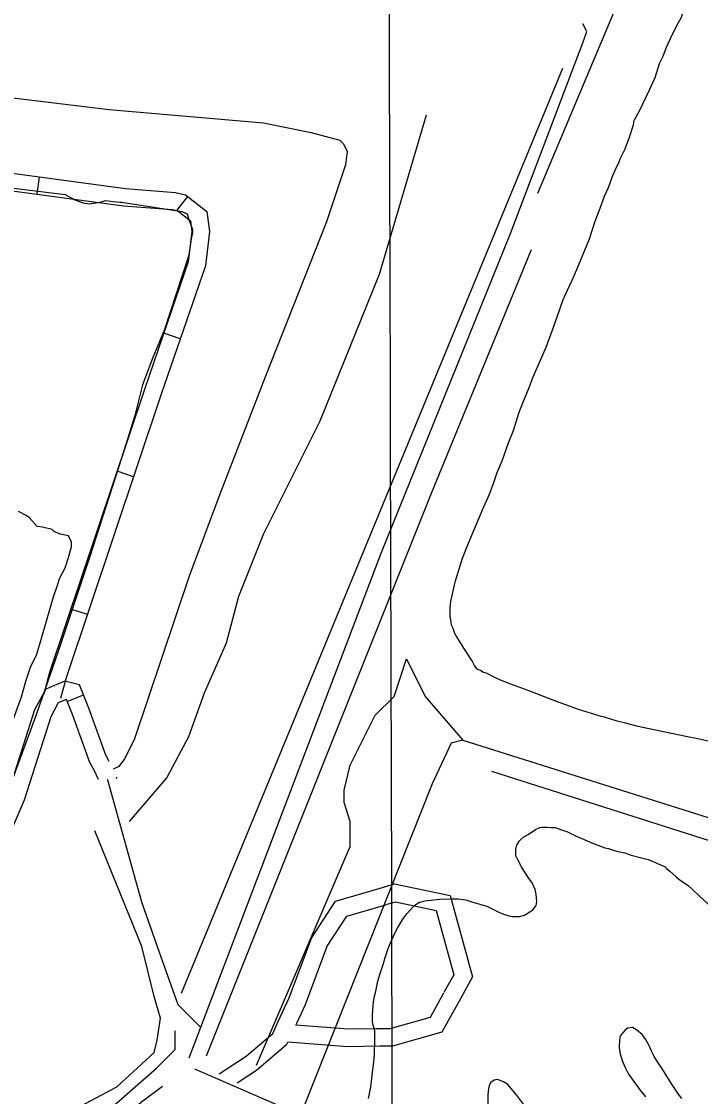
# Model space of a CAD drawing. Extents: x 3355677 to 3393573, y 612928 to 638357.
# Drawn here: x 3374925 to 3376092, y 633662 to 635510 of the extents above; entities that cross this region are included whole.
import ezdxf

# ---------------------------------------------------------------- set-up
doc = ezdxf.new("R2010")
doc.units = 0
for name, color, linetype in [('V-GRID-MAJR', 7, 'Continuous'), ('V-ROAD-CNTR', 7, 'Continuous'), ('V-SITE-VEGE', 7, 'Continuous'), ('V-TOPO-SHOR', 7, 'Continuous')]:
    doc.layers.add(name, color=color, linetype=linetype)

msp = doc.modelspace()

# ---------------------------------------------------------------- linework, layer by layer
at = {"layer": 'V-GRID-MAJR'}
msp.add_spline([(3375602.364, 618353.419), (3375586.505, 624411.208), (3375570.636, 630472.464), (3375554.767, 636533.743), (3375554.758, 636537.187)], degree=3, dxfattribs=at)
at = {"layer": 'V-ROAD-CNTR'}
for p, q in [((3374955.2860515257, 635242.6232872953), (3374951.2685146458, 635212.8935143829)), ((3375210.2708345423, 635209.0609886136), (3375191.852616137, 635185.3804220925)), ((3375198.013879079, 634964.0714684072), (3375169.6392149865, 634973.8120247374)), ((3375117.8551270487, 634727.3818087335), (3375089.4137738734, 634736.92588698)), ((3375038.3211416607, 634490.3705322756), (3375009.879788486, 634499.9146105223)), ((3375003.8687246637, 634341.3013808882), (3375031.72302539, 634352.4431011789)), ((3375057.6719677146, 634207.1305786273), (3375049.8258269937, 634223.1901804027)), ((3375087.6719677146, 634208.4792348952), (3375089.4043357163, 634211.093708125))]:
    msp.add_line(p, q, dxfattribs=at)
for points in [[(3374230.82418501, 635613.8443689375), (3374251.397906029, 635603.5575084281), (3374339.742127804, 635554.4773852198), (3374418.2703249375, 635508.6692702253), (3374493.526513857, 635469.4051716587), (3374539.334628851, 635453.0451305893), (3374627.678850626, 635423.5970566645), (3374761.8311873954, 635397.4209909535), (3374833.8153681, 635387.6049663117), (3375075.943975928, 635358.1568923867), (3375340.9766412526, 635335.2528348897), (3375422.7768465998, 635318.8927938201), (3375471.8569698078, 635305.8047609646), (3375478.4009862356, 635299.2607445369), (3375484.945002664, 635286.1727116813), (3375481.6729944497, 635263.2686541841), (3375448.9529123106, 635165.1084077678), (3375344.248649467, 634900.0757424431), (3375265.7204523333, 634697.2112331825), (3375213.3683209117, 634556.5148799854), (3375118.4800827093, 634275.1221735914), (3375102.1200416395, 634242.4020914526), (3375092.304016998, 634229.3140585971), (3375082.6961317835, 634224.51011599)], [(3375212.9857724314, 633729.0082755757), (3375543.023148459, 634595.7789785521), (3375765.5197070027, 635145.4763584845), (3375889.856019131, 635472.677179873), (3375896.4000355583, 635492.3092291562), (3375889.856019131, 635505.3972620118)], [(3373725.2598007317, 634208.9439319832), (3373709.6045835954, 634216.7715405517), (3373709.6045835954, 634432.1785678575), (3373709.6045835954, 634578.5765323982), (3373683.500419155, 634810.2509918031), (3373663.882830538, 635039.1228590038), (3373637.134713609, 635236.3902213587), (3373646.573829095, 635255.2684523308), (3373668.9917530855, 635281.4226969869), (3373706.0270578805, 635303.6438798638), (3373987.5611231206, 635359.9506929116), (3374070.5392482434, 635366.5889429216), (3374153.2637238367, 635369.8979219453), (3374230.1278266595, 635366.5560044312), (3374862.2979497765, 635255.1892469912), (3375103.7009582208, 635222.567218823), (3375189.6035116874, 635215.9593300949), (3375206.990077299, 635211.6126886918), (3375243.8418770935, 635182.9501777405), (3375248.1102603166, 635148.8031119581), (3375241.1657446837, 635089.7747290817), (3375165.404339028, 634869.0784604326), (3375001.957689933, 634382.007446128), (3374992.2551868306, 634346.4316014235)], [(3373739.6045835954, 634237.4653276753), (3373739.6045835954, 634432.1785678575), (3373739.6045835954, 634580.2613425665), (3373713.3566166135, 634813.2120495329), (3373693.710106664, 635042.4213322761), (3373668.106092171, 635231.250939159), (3373671.755009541, 635238.5487738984), (3373688.601184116, 635258.2026442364), (3373717.006043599, 635275.245559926), (3373991.7133747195, 635330.1870261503), (3374072.335660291, 635336.6368089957), (3374153.2115953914, 635339.8718464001), (3374226.8598704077, 635336.6697474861), (3374857.684917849, 635225.5399463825), (3375100.53912506, 635192.7218102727), (3375184.7809987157, 635186.2416661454), (3375193.570498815, 635184.0442911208), (3375215.6148468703, 635166.8986870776), (3375217.8904800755, 635148.693621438), (3375211.746962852, 635096.4737250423), (3375136.9959906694, 634878.7208930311), (3374973.241818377, 634390.7334595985), (3374963.3122721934, 634354.3251235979)], [(3375076.050545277, 634237.759468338), (3375070.013960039, 634248.6253217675), (3375040.8883659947, 634329.5297496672), (3375024.854526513, 634369.6143483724), (3374999.4235609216, 634375.9720897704), (3374967.1616840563, 634362.1455711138), (3374947.583937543, 634326.9056273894), (3374901.542073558, 634182.202626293), (3374862.6377804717, 634091.4259424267), (3374827.8466056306, 634015.5179245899), (3374816.9424537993, 634004.6137727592)], [(3375049.8258269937, 634223.1901804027), (3375042.609893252, 634236.1788611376), (3375012.8393394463, 634318.8748439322), (3375002.697113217, 634344.2304095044), (3375001.952013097, 634344.4166845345), (3374988.4057749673, 634338.6111539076), (3374975.2634393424, 634314.9549497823), (3374929.6890733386, 634171.7212280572), (3374890.0651692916, 634079.2654519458), (3374852.8721634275, 633998.117075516), (3374823.668530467, 633968.9134425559), (3374794.9920650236, 633968.9134425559), (3374751.365334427, 633966.3471642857)], [(3375072.6719677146, 634207.1305786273), (3375072.6719677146, 634206.4100010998), (3375131.5681155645, 633997.0014754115), (3375161.0161894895, 633911.9292618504), (3375193.7362716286, 633820.3130318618), (3375203.55229627, 633810.49700722), (3375232.8560656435, 633781.1932378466)], [(3375365.829, 633790.133), (3375385.301, 633831.775), (3375423.216, 633934.37), (3375464.9420000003, 633997.781), (3375541.412, 634020.192)], [(3375541.412, 634020.192), (3375566.281, 634027.48), (3375661.685, 634007.707), (3375700.1350000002, 633867.721), (3375679.864, 633831.133)], [(3375551.735, 633991.955), (3375567.529, 633996.584), (3375637.619, 633982.057), (3375667.969, 633871.5650000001), (3375651.056, 633841.039)], [(3375398.694, 633789.5920000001), (3375413.007, 633820.201), (3375450.166, 633920.748), (3375483.948, 633972.089), (3375551.1180000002, 633991.774)], [(3375650.519, 633840.0700000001), (3375627.29, 633798.144), (3375558.09, 633778.812), (3375534.126, 633778.5)], [(3375679.864, 633831.133), (3375647.45, 633772.628), (3375562.394, 633748.866), (3375541.021, 633748.587)], [(3375264.957, 633701.123), (3375310.918, 633731.64), (3375356.722, 633770.658), (3375365.829, 633790.133)], [(3375396.482, 633784.863), (3375398.694, 633789.5920000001)], [(3375534.126, 633778.5), (3375486.574, 633777.88), (3375396.482, 633784.863)], [(3375295.896, 633685.655), (3375329.006, 633707.64), (3375381.136, 633752.046), (3375382.903, 633755.8250000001)], [(3375541.021, 633748.587), (3375485.608, 633747.8640000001), (3375382.903, 633755.8250000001)], [(3375222.5722092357, 633709.6148704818), (3375367.152706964, 633646.8965965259)], [(3375050.208, 633583.251), (3375131.5681155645, 633653.4406129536), (3375167.371153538, 633680.2928914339)]]:
    msp.add_lwpolyline(points, dxfattribs=at)
at = {"layer": 'V-SITE-VEGE'}
for points in [[(3375987.056, 635356.001), (3376004.904, 635392.968), (3376013.823, 635413.034), (3376021.679, 635437.317), (3376027.981, 635449.992), (3376033.22, 635465.301), (3376040.5700000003, 635480.09), (3376050.542, 635501.737), (3376058.4220000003, 635516.001), (3376068.386, 635540.817), (3376074.677, 635557.713), (3376085.163, 635584.638), (3376092.505, 635603.1190000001)], [(3376112.498, 634271.221), (3376087.164, 634276.963), (3376069.75, 634280.617), (3376000.613, 634294.6950000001), (3375984.778, 634298.351), (3375963.139, 634303.5750000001), (3375948.887, 634307.235), (3375926.718, 634314.04), (3375919.328, 634316.133), (3375882.376, 634327.125), (3375862.312, 634334.9890000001), (3375849.115, 634339.18), (3375829.5810000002, 634346.518), (3375795.789, 634360.155), (3375764.113, 634371.685), (3375748.271, 634377.981), (3375738.238, 634382.175), (3375725.037, 634389.001), (3375717.645, 634391.623), (3375713.947, 634394.252), (3375710.25, 634395.299), (3375708.137, 634396.876), (3375703.375, 634403.194), (3375699.664, 634411.0970000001), (3375685.3710000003, 634432.693), (3375681.136, 634439.54), (3375676.37, 634446.386), (3375674.25, 634450.601), (3375672.1350000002, 634453.761), (3375669.487, 634457.976), (3375666.83, 634466.41), (3375664.178, 634472.205), (3375663.1010000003, 634481.172), (3375661.506, 634486.969), (3375661.467, 634502.794), (3375663.0270000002, 634513.348), (3375667.199, 634533.406), (3375670.859, 634548.182), (3375678.187, 634572.463), (3375682.899, 634587.246), (3375691.8140000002, 634610.476), (3375699.16, 634626.846), (3375709.648, 634652.718), (3375717.521, 634670.6730000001), (3375729.589, 634697.602), (3375736.4050000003, 634715.555), (3375742.69, 634734.558), (3375751.083, 634754.623), (3375762.089, 634785.7710000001), (3375770.48, 634806.892), (3375779.9050000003, 634836.452), (3375786.72, 634854.403), (3375797.208, 634880.804), (3375804.552, 634898.757), (3375817.145, 634927.797), (3375826.589, 634949.975), (3375838.643, 634982.708), (3375845.457, 635002.242), (3375855.412, 635030.224), (3375859.0840000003, 635039.2000000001), (3375871.157, 635065.077), (3375879.554, 635083.558), (3375897.3880000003, 635126.328), (3375901.058, 635135.831), (3375911.009, 635166.449), (3375917.825, 635184.399), (3375926.736, 635209.213), (3375933.558, 635224), (3375941.42, 635245.1190000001), (3375946.143, 635256.206), (3375951.916, 635268.353), (3375954.015, 635273.633), (3375961.89, 635289.474), (3375969.23, 635309.01), (3375976.562, 635332.236), (3375977.08, 635335.933), (3375977.074, 635338.042), (3375978.651, 635340.682), (3375987.056, 635356.001)], [(3375521.613, 633658.93), (3375525.258, 633678.982), (3375527.3370000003, 633693.23), (3375528.363, 633704.312), (3375529.918, 633716.975), (3375531.4620000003, 633733.33), (3375531.437, 633743.353), (3375532.473, 633751.797), (3375532.42, 633774.478), (3375531.353, 633779.752), (3375528.699, 633786.603), (3375528.1580000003, 633792.403), (3375528.136, 633801.897), (3375528.644, 633810.867), (3375530.1920000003, 633824.587), (3375531.23, 633832.5), (3375533.844, 633843.06), (3375537.4930000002, 633860.4720000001), (3375541.159, 633872.086), (3375547.444, 633891.0920000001), (3375550.058, 633901.121), (3375555.298, 633916.429), (3375558.968, 633926.46), (3375565.79, 633941.775), (3375571.041, 633951.809), (3375580.4990000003, 633967.13), (3375587.3370000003, 633976.112), (3375596.805, 633987.212), (3375601.544, 633991.444), (3375608.917, 633996.207), (3375618.41, 633998.339), (3375643.1920000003, 634001.563), (3375663.236, 634002.138), (3375675.369, 634002.167), (3375688.562, 634000.086), (3375702.285, 633995.9), (3375704.9250000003, 633994.849), (3375710.733, 633993.281), (3375716.009, 633991.712), (3375724.455, 633989.621), (3375745.58, 633979.121), (3375753.502, 633975.447), (3375764.59, 633972.307), (3375768.2800000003, 633971.789), (3375780.941, 633971.818), (3375789.377, 633973.947), (3375800.438, 633980.831), (3375803.598, 633982.948), (3375809.384, 633990.348), (3375810.424, 633997.207), (3375809.336, 634009.863), (3375807.735, 634018.301), (3375802.435, 634029.366), (3375796.61, 634038.3200000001), (3375787.611, 634051.487), (3375784.435, 634056.754), (3375778.076, 634068.87), (3375774.3710000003, 634075.721), (3375774.338, 634087.3250000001), (3375776.435, 634094.188), (3375780.111, 634101.055), (3375783.269, 634103.699), (3375788.5330000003, 634108.458), (3375795.91, 634112.697), (3375808.5500000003, 634121.164), (3375815.927, 634124.348)], [(3375815.927, 634124.348), (3375819.617, 634124.883), (3375828.586, 634124.906), (3375835.973, 634124.3960000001), (3375841.775, 634124.408), (3375847.052, 634122.837), (3375854.444, 634120.218), (3375862.363, 634117.598), (3375877.15, 634110.248), (3375888.24, 634105.527), (3375906.193, 634097.657), (3375915.6950000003, 634093.987), (3375927.311, 634089.7930000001), (3375933.644, 634088.752), (3375942.6180000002, 634085.609), (3375950.007, 634083.515), (3375962.148, 634080.908), (3375972.707, 634077.24), (3375990.6520000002, 634072.532), (3376001.736, 634069.395), (3376014.409, 634064.676), (3376025.497, 634059.427), (3376031.833, 634056.803), (3376032.892, 634054.696), (3376039.237, 634049.437), (3376049.809, 634039.9670000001), (3376057.208, 634034.181), (3376069.887, 634025.2440000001), (3376077.8170000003, 634018.4010000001), (3376090.506, 634005.773), (3376114.8200000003, 633984.204)], [(3376059.666, 633659.133), (3376054.373, 633666.506), (3376041.67, 633685.464), (3376031.082, 633701.7930000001), (3376025.255, 633711.273), (3376020.491, 633718.648), (3376012.549, 633731.292), (3376007.781, 633740.246), (3376004.068, 633748.678), (3375997.183, 633760.794), (3375991.889, 633768.6950000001), (3375981.848, 633777.11), (3375974.981, 633780.786), (3375966.543, 633779.713), (3375961.806, 633775.482), (3375953.915, 633766.495), (3375952.877, 633759.637), (3375951.8510000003, 633746.974), (3375953.454, 633737.481), (3375957.71, 633722.197), (3375963.0100000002, 633711.13), (3375968.31, 633700.591), (3375989.4790000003, 633671.628), (3375997.415, 633661.623)], [(3375731.494, 633686.3200000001), (3375728.8710000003, 633681.045), (3375726.782, 633672.068), (3375726.274, 633663.626), (3375726.321, 633643.583)], [(3375787.4990000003, 633649.002), (3375775.8540000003, 633665.326), (3375760.514, 633683.752), (3375753.647, 633687.43), (3375743.086, 633691.625), (3375737.288, 633690.558), (3375731.494, 633686.3200000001)]]:
    msp.add_lwpolyline(points, dxfattribs=at)
at = {"layer": 'V-TOPO-SHOR'}
msp.add_line((3375200.0921454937, 633839.7844236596), (3375855.2235156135, 635429.2834855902), dxfattribs=at)
for points in [[(3375812.2640815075, 635214.486315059), (3375951.8822423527, 635547.4219293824), (3376037.801110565, 635665.5603731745), (3376048.5409690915, 635740.7393828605), (3376048.5409690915, 635772.9589584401)], [(3375620.2891103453, 635348.7345466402), (3375539.740171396, 635074.868154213), (3375437.7115153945, 634822.481478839), (3375341.0527886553, 634629.1640253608), (3375298.0933545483, 634521.7654400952), (3375276.613637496, 634441.2165011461), (3375239.0241326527, 634355.2976329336), (3375212.1744863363, 634280.1186232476), (3375174.584981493, 634210.309542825), (3375110.1458303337, 634135.130533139)], [(3374846.0124346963, 635231.2673440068), (3375000.3979010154, 635212.4725915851), (3375016.507688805, 635203.0752153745), (3375031.274994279, 635197.7052861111), (3375042.0148528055, 635196.3628037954), (3375059.4671229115, 635199.047768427), (3375070.2069814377, 635201.7327330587), (3375082.28932228, 635200.3902507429), (3375094.371663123, 635199.047768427), (3375097.056627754, 635199.047768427), (3375200.4277660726, 635182.9379806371), (3375209.825142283, 635178.9105336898), (3375212.5101069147, 635169.5131574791), (3375219.222518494, 635152.0608873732), (3375219.222518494, 635146.6909581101), (3375216.537553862, 635135.9510995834), (3375212.5101069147, 635107.7589709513), (3375170.893155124, 634980.2231509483), (3375150.7559203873, 634931.8937875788), (3375133.303650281, 634884.9069065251), (3375119.8788271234, 634832.5500962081), (3375107.7964862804, 634793.6181090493), (3375099.741592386, 634768.1109450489), (3375093.0291808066, 634746.6312279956), (3375042.0148528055, 634588.2183147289), (3374988.3155601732, 634427.1204368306), (3374950.72605533, 634319.7218515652), (3374907.7666212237, 634202.9258900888)], [(3375243.0515795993, 633732.3858383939), (3375629.6864865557, 634698.9731057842), (3375801.5242229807, 635117.82758832)], [(3374906.4241389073, 634296.8996521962), (3374925.218891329, 634349.2564625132), (3374933.273785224, 634377.4485911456), (3374941.3286791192, 634401.6132728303), (3374950.7260553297, 634420.4080252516), (3374956.0959845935, 634437.8602953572), (3374980.2606662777, 634521.0941989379), (3374986.973077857, 634541.2314336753), (3374991.0005248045, 634553.3137745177), (3375000.3979010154, 634570.7660446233), (3375005.7678302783, 634588.2183147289), (3375011.1377595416, 634607.0130671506), (3375011.1377595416, 634615.0679610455), (3375005.7678302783, 634625.8078195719), (3374992.3430071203, 634628.4927842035), (3374981.603148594, 634632.5202311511), (3374977.5757016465, 634636.5476780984), (3374961.4659138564, 634640.5751250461), (3374952.068537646, 634641.9176073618), (3374938.6437144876, 634656.6849128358), (3374933.273785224, 634660.7123597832), (3374919.848962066, 634667.4247713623)], [(3375328.970447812, 633716.2760506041), (3375490.0683257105, 634092.1710990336), (3375490.0683257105, 634135.1305331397), (3375479.328467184, 634167.3501087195), (3375479.328467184, 634188.8298257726), (3375490.0683257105, 634231.7892598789), (3375533.0277598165, 634317.7081280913), (3375565.2473353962, 634349.927703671), (3375586.7270524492, 634414.3668548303), (3375618.946628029, 634349.927703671), (3375683.385779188, 634274.748693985), (3376263.338139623, 634092.1710990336), (3376307.640056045, 634059.9515234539), (3376425.778499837, 633941.8130796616), (3376490.217650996, 633872.003999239), (3376570.7665899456, 633818.3047066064), (3376694.274963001, 633769.9753432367), (3377156.088879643, 633630.3571823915)], [(3375683.385779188, 634274.748693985), (3375663.248544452, 634269.3787647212), (3375631.028968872, 634199.5696842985), (3375410.8618690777, 633646.4669701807)], [(3377424.5853428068, 632046.2280497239), (3377843.4398253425, 632669.1398442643), (3377966.948198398, 632851.7174392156), (3378004.537703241, 632948.3761659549), (3378122.6761470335, 633367.2306484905), (3378117.3062177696, 633394.0802948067), (3378111.9362885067, 633410.1900825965), (3378095.826500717, 633415.5600118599), (3378063.606925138, 633431.6697996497), (3377338.6664745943, 633646.4669701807), (3377306.4468990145, 633641.0970409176), (3377279.5972526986, 633624.9872531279), (3377209.7881722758, 633592.7676775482), (3377129.239233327, 633582.0278190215), (3377059.4301529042, 633614.2473946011), (3376635.205741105, 633753.8655554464), (3376592.2463069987, 633786.085131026), (3376463.36800468, 633834.4144943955), (3376366.709277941, 633936.4431503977), (3376286.1603389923, 634016.9920893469), (3376243.2009048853, 634049.2116649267), (3376205.6114000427, 634065.3214527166), (3376119.69253183, 634097.5410282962), (3375733.057624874, 634221.0494013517)], [(3374959.7878109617, 633603.5075360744), (3375008.1171743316, 633635.727111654), (3375088.6661132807, 633678.6865457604), (3375153.10526444, 633737.7557676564), (3375158.4751937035, 633759.2354847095), (3375163.845122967, 633796.8249895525), (3375153.10526444, 633834.4144943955), (3375131.625547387, 633920.333362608), (3375051.0766084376, 634119.0207453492)], [(3375032.559, 633601.971), (3375157.1327113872, 633710.9061213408), (3375189.352286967, 633743.1256969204), (3375189.352286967, 633775.3452725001)]]:
    msp.add_lwpolyline(points, dxfattribs=at)

doc.saveas('drawing.dxf')
